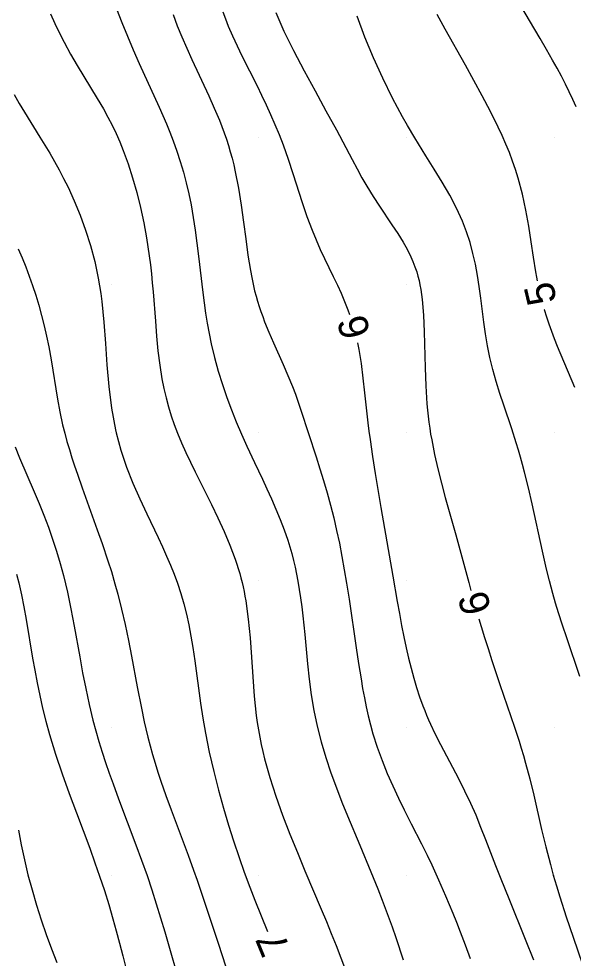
# Model space of a CAD drawing. Extents: x 2602990 to 2605851, y 618069 to 619180.
# Drawn here: x 2603623.8 to 2603661.3, y 618624.4 to 618688 of the extents above; entities that cross this region are included whole.
import ezdxf

# ---------------------------------------------------------------- set-up
doc = ezdxf.new("R2010")
doc.units = 0
for name, color, linetype in [('DTM Contours Major', 7, 'Continuous'), ('DTM Contours Major Text', 7, 'Continuous'), ('DTM Contours Minor', 7, 'Continuous'), ('DTM Contours Minor Text', 7, 'Continuous'), ('Exist DTM Breakline', 7, 'Continuous'), ('Exist DTM Crownline', 7, 'Continuous'), ('Exist DTM QL2 LIDAR Elevation Point', 7, 'Continuous'), ('Exist Roads EOP', 7, 'Continuous')]:
    doc.layers.add(name, color=color, linetype=linetype)

msp = doc.modelspace()

# ---------------------------------------------------------------- linework, layer by layer
at = {"layer": 'DTM Contours Major'}
for points in [[(2603637.57, 618688.511), (2603637.75, 618688.022), (2603637.942, 618687.537), (2603638.231, 618686.865), (2603638.54, 618686.196), (2603638.865, 618685.525), (2603639.887, 618683.487), (2603640.199, 618682.851), (2603640.506, 618682.205), (2603640.807, 618681.548), (2603641.099, 618680.877), (2603641.381, 618680.191), (2603641.65, 618679.487), (2603641.986, 618678.529), (2603642.306, 618677.55), (2603642.934, 618675.586), (2603643.261, 618674.628), (2603643.608, 618673.703), (2603643.883, 618673.045), (2603644.169, 618672.408), (2603644.462, 618671.788), (2603645.048, 618670.582), (2603645.331, 618669.986), (2603645.581, 618669.436), (2603645.817, 618668.881), (2603646.038, 618668.319), (2603646.151, 618667.999)], [(2603646.686, 618666.074), (2603646.779, 618665.63), (2603646.934, 618664.671), (2603647.059, 618663.685), (2603647.169, 618662.683), (2603647.274, 618661.673), (2603647.386, 618660.664), (2603647.458, 618660.096), (2603647.535, 618659.528), (2603647.705, 618658.386), (2603647.892, 618657.218), (2603648.273, 618654.931), (2603649.075, 618650.266), (2603649.372, 618648.56), (2603649.521, 618647.739), (2603649.671, 618646.939), (2603649.825, 618646.161), (2603649.985, 618645.407), (2603650.145, 618644.71), (2603650.313, 618644.033), (2603650.492, 618643.374), (2603650.683, 618642.732), (2603650.889, 618642.105), (2603651.112, 618641.491), (2603651.235, 618641.176), (2603651.363, 618640.863), (2603651.497, 618640.551), (2603651.636, 618640.239), (2603651.934, 618639.611), (2603652.303, 618638.879), (2603653.524, 618636.563), (2603653.938, 618635.742), (2603654.34, 618634.894), (2603654.688, 618634.099), (2603655.025, 618633.279), (2603655.357, 618632.436), (2603656.033, 618630.676), (2603656.389, 618629.761), (2603656.924, 618628.427), (2603658.046, 618625.677), (2603658.597, 618624.29)]]:
    msp.add_lwpolyline(points, dxfattribs=at)
at = {"layer": 'DTM Contours Minor'}
for points in [[(2603661.481, 618682.055), (2603661.262, 618682.565), (2603661.024, 618683.08), (2603660.768, 618683.602), (2603660.494, 618684.133), (2603660.202, 618684.676), (2603659.895, 618685.232), (2603659.486, 618685.952), (2603659.057, 618686.694), (2603657.689, 618689.014)], [(2603625.903, 618688.356), (2603626.195, 618687.704), (2603626.503, 618687.065), (2603626.827, 618686.436), (2603627.265, 618685.643), (2603627.718, 618684.866), (2603629.072, 618682.632), (2603629.488, 618681.92), (2603629.791, 618681.371), (2603630.075, 618680.823), (2603630.343, 618680.265), (2603630.592, 618679.7), (2603630.831, 618679.109), (2603631.155, 618678.212), (2603631.458, 618677.262), (2603631.738, 618676.271), (2603631.991, 618675.252), (2603632.214, 618674.218), (2603632.405, 618673.182), (2603632.501, 618672.574), (2603632.587, 618671.968), (2603632.663, 618671.363), (2603632.73, 618670.756), (2603632.79, 618670.147), (2603632.845, 618669.533), (2603633.001, 618667.537), (2603633.083, 618666.537), (2603633.18, 618665.547), (2603633.299, 618664.576), (2603633.45, 618663.633), (2603633.579, 618662.989), (2603633.727, 618662.362), (2603633.895, 618661.747), (2603634.081, 618661.143), (2603634.285, 618660.548), (2603634.508, 618659.958), (2603634.777, 618659.303), (2603635.066, 618658.649), (2603635.371, 618657.994), (2603635.69, 618657.336), (2603636.797, 618655.119), (2603637.233, 618654.223), (2603637.655, 618653.308), (2603638.051, 618652.374), (2603638.408, 618651.422), (2603638.715, 618650.452), (2603638.797, 618650.151), (2603638.873, 618649.848), (2603638.944, 618649.543), (2603639.01, 618649.234), (2603639.07, 618648.923), (2603639.126, 618648.607), (2603639.296, 618647.369), (2603639.416, 618646.086), (2603639.508, 618644.775), (2603639.595, 618643.454), (2603639.696, 618642.138), (2603639.835, 618640.845), (2603639.903, 618640.349), (2603639.981, 618639.857), (2603640.069, 618639.368), (2603640.167, 618638.88), (2603640.275, 618638.392), (2603640.395, 618637.901), (2603640.747, 618636.638), (2603641.159, 618635.36), (2603641.617, 618634.079), (2603642.107, 618632.804), (2603642.615, 618631.548), (2603643.127, 618630.321), (2603644.229, 618627.722), (2603644.579, 618626.889), (2603644.916, 618626.068), (2603645.241, 618625.257), (2603645.565, 618624.416), (2603645.873, 618623.582)], [(2603630.376, 618688.699), (2603630.728, 618687.779), (2603631.107, 618686.853), (2603631.505, 618685.927), (2603631.915, 618685.006), (2603633.264, 618682.049), (2603633.515, 618681.48), (2603633.757, 618680.913), (2603633.99, 618680.343), (2603634.21, 618679.769), (2603634.458, 618679.072), (2603634.687, 618678.365), (2603634.897, 618677.645), (2603635.089, 618676.915), (2603635.262, 618676.171), (2603635.417, 618675.416), (2603635.568, 618674.564), (2603635.7, 618673.7), (2603635.818, 618672.828), (2603635.927, 618671.951), (2603636.214, 618669.495), (2603636.303, 618668.796), (2603636.401, 618668.099), (2603636.51, 618667.405), (2603636.634, 618666.713), (2603636.775, 618666.022), (2603637, 618665.088), (2603637.257, 618664.163), (2603637.539, 618663.256), (2603637.841, 618662.375), (2603638.155, 618661.529), (2603638.475, 618660.726), (2603638.834, 618659.882), (2603639.194, 618659.081), (2603639.717, 618657.971), (2603640.251, 618656.85), (2603640.56, 618656.189), (2603640.867, 618655.511), (2603641.167, 618654.82), (2603641.454, 618654.12), (2603641.722, 618653.415), (2603641.966, 618652.71), (2603642.108, 618652.254), (2603642.238, 618651.799), (2603642.357, 618651.342), (2603642.465, 618650.881), (2603642.564, 618650.416), (2603642.653, 618649.945), (2603642.748, 618649.379), (2603642.833, 618648.8), (2603642.911, 618648.206), (2603642.982, 618647.596), (2603643.113, 618646.318), (2603643.304, 618644.337), (2603643.42, 618643.299), (2603643.561, 618642.244), (2603643.736, 618641.179), (2603643.955, 618640.114), (2603644.226, 618639.043), (2603644.541, 618637.987), (2603644.888, 618636.952), (2603645.257, 618635.943), (2603645.636, 618634.967), (2603646.016, 618634.029), (2603646.837, 618632.057), (2603647.597, 618630.242), (2603648.063, 618629.091), (2603648.363, 618628.323), (2603648.77, 618627.235), (2603649.026, 618626.521), (2603649.281, 618625.791), (2603649.787, 618624.292)], [(2603634.201, 618688.321), (2603634.488, 618687.56), (2603634.796, 618686.8), (2603635.122, 618686.041), (2603635.464, 618685.282), (2603636.621, 618682.815), (2603636.993, 618681.986), (2603637.345, 618681.152), (2603637.665, 618680.311), (2603637.812, 618679.884), (2603637.95, 618679.453), (2603638.078, 618679.018), (2603638.198, 618678.577), (2603638.308, 618678.129), (2603638.411, 618677.673), (2603638.626, 618676.556), (2603638.808, 618675.409), (2603638.969, 618674.255), (2603639.12, 618673.117), (2603639.272, 618672.019), (2603639.436, 618670.984), (2603639.525, 618670.507), (2603639.62, 618670.049), (2603639.724, 618669.605), (2603639.818, 618669.244), (2603639.92, 618668.89), (2603640.029, 618668.542), (2603640.145, 618668.196), (2603640.269, 618667.852), (2603640.4, 618667.507), (2603640.691, 618666.796), (2603641.003, 618666.077), (2603641.657, 618664.613), (2603641.979, 618663.871), (2603642.284, 618663.125), (2603642.484, 618662.596), (2603642.675, 618662.064), (2603642.858, 618661.528), (2603643.895, 618658.345), (2603644.148, 618657.552), (2603644.397, 618656.742), (2603644.639, 618655.916), (2603644.868, 618655.074), (2603645.079, 618654.231), (2603645.275, 618653.372), (2603645.458, 618652.499), (2603645.63, 618651.612), (2603645.791, 618650.712), (2603645.944, 618649.8), (2603646.115, 618648.71), (2603646.597, 618645.429), (2603646.759, 618644.359), (2603646.927, 618643.315), (2603647.037, 618642.672), (2603647.154, 618642.041), (2603647.28, 618641.42), (2603647.417, 618640.807), (2603647.568, 618640.201), (2603647.735, 618639.599), (2603648.024, 618638.69), (2603648.349, 618637.793), (2603648.702, 618636.914), (2603649.073, 618636.061), (2603649.454, 618635.239), (2603649.836, 618634.455), (2603650.326, 618633.491), (2603651.023, 618632.14), (2603651.402, 618631.376), (2603651.712, 618630.717), (2603652.168, 618629.704), (2603652.643, 618628.612), (2603653.132, 618627.443), (2603653.381, 618626.828), (2603653.635, 618626.19), (2603653.979, 618625.301), (2603654.324, 618624.377)], [(2603641.15, 618688.46), (2603641.711, 618687.202), (2603642.364, 618685.876), (2603643.076, 618684.514), (2603643.816, 618683.144), (2603644.553, 618681.796), (2603645.256, 618680.5), (2603646.322, 618678.489), (2603646.657, 618677.866), (2603646.991, 618677.266), (2603647.327, 618676.688), (2603647.754, 618675.997), (2603648.184, 618675.335), (2603649.02, 618674.082), (2603649.41, 618673.484), (2603649.77, 618672.9), (2603649.959, 618672.572), (2603650.134, 618672.244), (2603650.296, 618671.914), (2603650.445, 618671.579), (2603650.578, 618671.236), (2603650.697, 618670.884), (2603650.779, 618670.598), (2603650.853, 618670.303), (2603650.917, 618669.999), (2603650.974, 618669.684), (2603651.023, 618669.357), (2603651.065, 618669.018), (2603651.152, 618667.964), (2603651.201, 618666.824), (2603651.259, 618664.394), (2603651.303, 618663.158), (2603651.381, 618661.944), (2603651.42, 618661.527), (2603651.466, 618661.116), (2603651.517, 618660.708), (2603651.575, 618660.304), (2603651.639, 618659.902), (2603651.709, 618659.501), (2603651.905, 618658.516), (2603652.13, 618657.536), (2603652.376, 618656.565), (2603652.634, 618655.605), (2603653.34, 618653.066), (2603654.217, 618649.837), (2603654.366, 618649.302)], [(2603658.876, 618670.287), (2603658.83, 618670.522), (2603658.767, 618670.888), (2603658.61, 618671.877), (2603658.452, 618672.914), (2603658.283, 618673.985), (2603658.088, 618675.071), (2603657.857, 618676.156), (2603657.576, 618677.224), (2603657.392, 618677.813), (2603657.189, 618678.393), (2603656.968, 618678.968), (2603656.731, 618679.541), (2603656.477, 618680.114), (2603656.208, 618680.69), (2603655.686, 618681.746), (2603655.133, 618682.806), (2603654.563, 618683.857), (2603653.991, 618684.884), (2603652.612, 618687.329), (2603652.073, 618688.311)], [(2603661.743, 618643.482), (2603660.858, 618646.095), (2603660.574, 618646.948), (2603660.305, 618647.785), (2603660.102, 618648.446), (2603659.912, 618649.103), (2603659.681, 618649.96), (2603659.485, 618650.75), (2603659.209, 618651.959), (2603658.511, 618655.182), (2603658.263, 618656.263), (2603658.001, 618657.318), (2603657.866, 618657.826), (2603657.726, 618658.325), (2603657.582, 618658.816), (2603657.434, 618659.302), (2603657.126, 618660.264), (2603656.588, 618661.853), (2603656.322, 618662.652), (2603656.07, 618663.455), (2603655.84, 618664.264), (2603655.64, 618665.081), (2603655.481, 618665.876), (2603655.349, 618666.677), (2603655.236, 618667.482), (2603655.03, 618669.096), (2603654.921, 618669.898), (2603654.803, 618670.651), (2603654.666, 618671.398), (2603654.502, 618672.139), (2603654.308, 618672.874), (2603654.075, 618673.603), (2603653.799, 618674.325), (2603653.395, 618675.207), (2603652.93, 618676.085), (2603652.417, 618676.965), (2603651.871, 618677.853), (2603651.304, 618678.756), (2603650.565, 618679.956), (2603650.068, 618680.8), (2603649.739, 618681.383), (2603649.058, 618682.661), (2603648.396, 618684.003), (2603647.767, 618685.388), (2603647.183, 618686.795), (2603646.657, 618688.201)], [(2603623.435, 618682.891), (2603623.786, 618682.294), (2603624.138, 618681.712), (2603625.189, 618680.013), (2603625.52, 618679.471), (2603625.847, 618678.923), (2603626.168, 618678.368), (2603626.483, 618677.8), (2603626.791, 618677.217), (2603627.091, 618676.614), (2603627.513, 618675.694), (2603627.91, 618674.728), (2603628.277, 618673.719), (2603628.607, 618672.669), (2603628.894, 618671.582), (2603629.132, 618670.459), (2603629.222, 618669.939), (2603629.302, 618669.411), (2603629.372, 618668.874), (2603629.511, 618667.482), (2603629.619, 618666.043), (2603629.724, 618664.58), (2603629.853, 618663.113), (2603630.031, 618661.663), (2603630.3, 618660.187), (2603630.345, 618659.993), (2603630.667, 618658.804), (2603631.052, 618657.661), (2603631.483, 618656.562), (2603631.943, 618655.508), (2603632.415, 618654.496), (2603633.188, 618652.882), (2603633.483, 618652.252), (2603633.764, 618651.633), (2603634.028, 618651.02), (2603634.274, 618650.41), (2603634.5, 618649.796), (2603634.726, 618649.108), (2603634.928, 618648.409), (2603635.108, 618647.696), (2603635.269, 618646.967), (2603635.413, 618646.219), (2603635.542, 618645.449), (2603635.676, 618644.543), (2603636.063, 618641.665), (2603636.213, 618640.662), (2603636.388, 618639.643), (2603636.651, 618638.342), (2603636.952, 618637.044), (2603637.279, 618635.771), (2603637.621, 618634.547), (2603637.964, 618633.397), (2603638.296, 618632.343), (2603638.672, 618631.216), (2603639.022, 618630.221), (2603639.396, 618629.203), (2603639.736, 618628.32), (2603640.159, 618627.26), (2603640.592, 618626.209)], [(2603623.721, 618672.44), (2603623.984, 618671.83), (2603624.233, 618671.216), (2603624.468, 618670.597), (2603624.689, 618669.972), (2603624.909, 618669.3), (2603625.113, 618668.621), (2603625.303, 618667.933), (2603625.477, 618667.236), (2603625.637, 618666.53), (2603625.783, 618665.814), (2603625.942, 618664.936), (2603626.381, 618662.272), (2603626.543, 618661.394), (2603626.727, 618660.53), (2603626.866, 618659.964), (2603627.017, 618659.404), (2603627.179, 618658.848), (2603627.352, 618658.294), (2603627.534, 618657.739), (2603627.724, 618657.18), (2603628.051, 618656.248), (2603629.073, 618653.413), (2603629.403, 618652.475), (2603629.796, 618651.307), (2603630.025, 618650.58), (2603630.268, 618649.754), (2603630.455, 618649.064), (2603630.708, 618648.042), (2603630.948, 618646.989), (2603631.174, 618645.92), (2603631.388, 618644.852), (2603631.78, 618642.784), (2603632.055, 618641.328), (2603632.247, 618640.396), (2603632.351, 618639.935), (2603632.492, 618639.356), (2603632.644, 618638.776), (2603632.809, 618638.192), (2603632.987, 618637.6), (2603633.178, 618636.998), (2603633.383, 618636.382), (2603633.719, 618635.423), (2603634.078, 618634.434), (2603635.216, 618631.378), (2603635.587, 618630.358), (2603635.826, 618629.678), (2603636.286, 618628.332), (2603637.271, 618625.346), (2603638.507, 618621.566)], [(2603661.393, 618663.042), (2603660.239, 618665.837), (2603660.034, 618666.351), (2603659.842, 618666.851), (2603659.662, 618667.342), (2603659.496, 618667.827), (2603659.344, 618668.31), (2603659.336, 618668.341)], [(2603623.5, 618659.042), (2603623.815, 618658.28), (2603624.808, 618655.978), (2603625.135, 618655.199), (2603625.454, 618654.398), (2603625.759, 618653.591), (2603626.047, 618652.778), (2603626.315, 618651.961), (2603626.563, 618651.141), (2603626.787, 618650.319), (2603626.926, 618649.758), (2603627.055, 618649.195), (2603627.176, 618648.628), (2603627.291, 618648.055), (2603627.511, 618646.882), (2603627.881, 618644.799), (2603628.078, 618643.73), (2603628.288, 618642.655), (2603628.518, 618641.584), (2603628.772, 618640.528), (2603628.968, 618639.797), (2603629.178, 618639.076), (2603629.401, 618638.359), (2603629.636, 618637.644), (2603629.884, 618636.927), (2603630.142, 618636.205), (2603630.516, 618635.191), (2603631.686, 618632.082), (2603632.069, 618631.035), (2603632.437, 618629.988), (2603632.759, 618629.024), (2603633.065, 618628.067), (2603633.357, 618627.119), (2603633.636, 618626.184), (2603634.803, 618622.169)], [(2603623.605, 618650.417), (2603623.757, 618649.818), (2603623.937, 618649.014), (2603624.099, 618648.189), (2603624.249, 618647.347), (2603624.685, 618644.728), (2603624.833, 618643.897), (2603624.995, 618643.054), (2603625.173, 618642.199), (2603625.371, 618641.331), (2603625.592, 618640.449), (2603625.84, 618639.552), (2603626.248, 618638.222), (2603626.699, 618636.881), (2603627.175, 618635.55), (2603627.656, 618634.251), (2603628.557, 618631.843), (2603628.91, 618630.863), (2603629.229, 618629.942), (2603629.549, 618628.976), (2603629.847, 618628.025), (2603630.131, 618627.06), (2603630.356, 618626.248), (2603630.577, 618625.414), (2603630.795, 618624.564), (2603631.221, 618622.835)], [(2603654.911, 618647.378), (2603655.065, 618646.857), (2603655.291, 618646.11), (2603655.524, 618645.364), (2603655.786, 618644.551), (2603656.328, 618642.93), (2603657.311, 618640.049), (2603657.624, 618639.095), (2603657.775, 618638.61), (2603657.923, 618638.118), (2603658.067, 618637.614), (2603658.347, 618636.549), (2603658.616, 618635.438), (2603659.153, 618633.12), (2603659.438, 618631.933), (2603659.744, 618630.742), (2603659.945, 618630.015), (2603660.158, 618629.285), (2603660.385, 618628.547), (2603660.82, 618627.202), (2603661.285, 618625.828), (2603662.239, 618623.038)], [(2603623.726, 618633.065), (2603623.922, 618632.066), (2603624.137, 618631.057), (2603624.376, 618630.045), (2603624.652, 618629.014), (2603624.954, 618627.992), (2603625.279, 618626.984), (2603625.621, 618625.997), (2603625.974, 618625.035), (2603626.332, 618624.105)]]:
    msp.add_lwpolyline(points, dxfattribs=at)
at = {"layer": 'Exist DTM Breakline'}
msp.add_spline([(2603647.352, 618520.802), (2603704.337, 618541.966), (2603758.983, 618562.663), (2603811.118, 618582.434), (2603865.604, 618602.567), (2603913.966, 618621.231), (2603963.574, 618640.143), (2603974.725, 618636.355), (2603978.77, 618630.138), (2603971.844, 618627.992), (2603956.88, 618621.982), (2603923.969, 618609.772), (2603877.426, 618591.796), (2603827.273, 618571.857), (2603776.875, 618552.809), (2603720.479, 618530.104), (2603675.109, 618514.176), (2603657.355, 618505.354), (2603640.368, 618498.804), (2603619.191, 618491.366), (2603591.676, 618480.386)], degree=3, dxfattribs=at)
at = {"layer": 'Exist DTM Crownline'}
msp.add_spline([(2603233.488, 618380.754), (2603285.185, 618400.095), (2603335.457, 618418.629), (2603390.812, 618439.069), (2603440.087, 618457.325), (2603493.996, 618477.231), (2603542.655, 618495.301), (2603600.808, 618516.867), (2603653.659, 618536.362), (2603706.222, 618555.742), (2603764.811, 618577.593), (2603823.52, 618599.847), (2603878.564, 618620.56), (2603937.951, 618643.078), (2603997.369, 618665.789), (2604036.209, 618680.665), (2604055.311, 618688.017)], degree=3, dxfattribs=at)
at = {"layer": 'Exist DTM QL2 LIDAR Elevation Point'}
for p, q in [((2603630, 618680), (2603630, 618680)), ((2603640, 618680), (2603640, 618680)), ((2603650, 618680), (2603650, 618680)), ((2603660, 618680), (2603660, 618680)), ((2603630, 618670), (2603630, 618670)), ((2603640, 618670), (2603640, 618670)), ((2603650, 618670), (2603650, 618670)), ((2603660, 618670), (2603660, 618670)), ((2603630, 618660), (2603630, 618660)), ((2603640, 618660), (2603640, 618660)), ((2603650, 618660), (2603650, 618660)), ((2603660, 618660), (2603660, 618660)), ((2603630, 618650), (2603630, 618650)), ((2603640, 618650), (2603640, 618650)), ((2603650, 618650), (2603650, 618650)), ((2603660, 618650), (2603660, 618650)), ((2603630, 618640), (2603630, 618640)), ((2603640, 618640), (2603640, 618640)), ((2603650, 618640), (2603650, 618640)), ((2603660, 618640), (2603660, 618640)), ((2603630, 618630), (2603630, 618630)), ((2603640, 618630), (2603640, 618630)), ((2603650, 618630), (2603650, 618630)), ((2603660, 618630), (2603660, 618630))]:
    msp.add_line(p, q, dxfattribs=at)
at = {"layer": 'Exist Roads EOP'}
for points in [[(2603230.17, 618389.98), (2603282.929, 618409.597), (2603332.773, 618427.868), (2603388.167, 618448.413), (2603437.203, 618466.721), (2603490.778, 618486.527), (2603539.039, 618504.558), (2603597.451, 618526.156), (2603651.053, 618545.972), (2603705.208, 618566.084), (2603762.02, 618587.183), (2603820.334, 618609.162), (2603876.341, 618629.99), (2603934.909, 618652.28), (2603996.409, 618675.568), (2604033.216, 618689.957), (2604052.01, 618697.199)], [(2604034.633, 618668.486), (2603984.89, 618650.123), (2603936.767, 618631.654), (2603888.195, 618613.335), (2603837.766, 618594.258), (2603782.918, 618573.705), (2603731.939, 618554.39), (2603671.126, 618532.171), (2603621.822, 618514.106), (2603561.545, 618491.877), (2603506.421, 618471.293), (2603452.163, 618451.33), (2603398.364, 618431.316), (2603341.431, 618410.355), (2603281.65, 618388.199), (2603223.033, 618366.475), (2603185.717, 618352.612)]]:
    msp.add_spline(points, degree=3, dxfattribs=at)

# ---------------------------------------------------------------- texts
at = {"layer": 'DTM Contours Major Text'}
msp.add_text('6', height=2, rotation=105.52321, dxfattribs=at).set_placement((2603647.592, 618666.684))
at = {"layer": 'DTM Contours Minor Text'}
for s, rotation, p in [('5', 103.29827, (2603660.203, 618668.902)), ('6', 105.83442, (2603655.774, 618647.983)), ('7', 112.39313, (2603642.146, 618625.061))]:
    msp.add_text(s, height=2, rotation=rotation, dxfattribs=at).set_placement(p)

doc.saveas('drawing.dxf')
